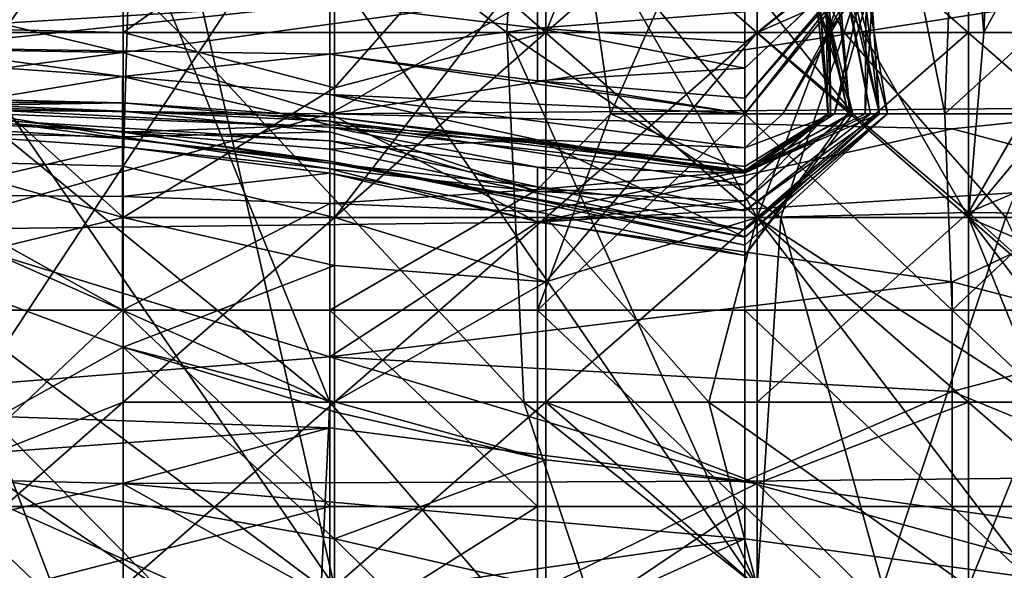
# Model space of a CAD drawing. Extents: x -161 to 11, y -10 to 160.
# Tile 443 of 499: x 0.9641 to 0.985, y 0.165 to 0.1767. Entities that reach past the tile are written whole.
import ezdxf

# ---------------------------------------------------------------- set-up
doc = ezdxf.new("R2010")
doc.units = 0
doc.header["$MEASUREMENT"] = 0
doc.layers.get('0').update_dxf_attribs({"linetype": 'CONTINUOUS'})

msp = doc.modelspace()

# ---------------------------------------------------------------- linework, layer by layer
for points in [[(0.964186, 0.184193, 0.678519), (0.974427, 0.17638, 0.682425), (0.975033, 0.188099, 0.701956)], [(0.981562, 0.17638, 0.694144), (0.975033, 0.188099, 0.701956), (0.974427, 0.17638, 0.682425)], [(0.981562, 0.17638, 0.694144), (0.984051, 0.184193, 0.709769), (0.975033, 0.188099, 0.701956)], [(0.979723, 0.180287, 0.266531), (0.975252, 0.188099, 0.266985), (0.988909, 0.17638, 0.268362)], [(0.988909, 0.17638, 0.268362), (0.975252, 0.188099, 0.266985), (0.984194, 0.184193, 0.269158)], [(0.948426, 0.17638, 0.265905), (0.957368, 0.184193, 0.265912), (0.96631, 0.160755, 0.265166)], [(0.970781, 0.164662, 0.265233), (0.957368, 0.184193, 0.265912), (0.96631, 0.184193, 0.265796)], [(0.970781, 0.164662, 0.265233), (0.96631, 0.160755, 0.265166), (0.957368, 0.184193, 0.265912)], [(0.964186, 0.184193, 0.678519), (0.959553, 0.184193, 0.670706), (0.967489, 0.17638, 0.670706)], [(0.967489, 0.17638, 0.670706), (0.959553, 0.184193, 0.670706), (0.961101, 0.17638, 0.658987)], [(0.974427, 0.17638, 0.682425), (0.964186, 0.184193, 0.678519), (0.967489, 0.17638, 0.670706)], [(0.975252, 0.180287, 0.265907), (0.979723, 0.172474, 0.265663), (0.96631, 0.184193, 0.265796)], [(0.979723, 0.172474, 0.265663), (0.979723, 0.164662, 0.265282), (0.96631, 0.184193, 0.265796)], [(0.979723, 0.164662, 0.265282), (0.970781, 0.164662, 0.265233), (0.96631, 0.184193, 0.265796)], [(0.981562, 0.17638, 0.694144), (0.986535, 0.17638, 0.701956), (0.984051, 0.184193, 0.709769)], [(0.984051, 0.184193, 0.709769), (0.994903, 0.172474, 0.709769), (0.989132, 0.184193, 0.717581)], [(0.986535, 0.17638, 0.701956), (0.994903, 0.172474, 0.709769), (0.984051, 0.184193, 0.709769)], [(0.985643, 0.180287, 0.268362), (0.988909, 0.17638, 0.268362), (0.984194, 0.184193, 0.269158)], [(0.961839, 0.180287, 0.382523), (0.961839, 0.173671, 0.373831), (0.966504, 0.180287, 0.377737)], [(0.961839, 0.173671, 0.373831), (0.96631, 0.173554, 0.369925), (0.966504, 0.180287, 0.377737)], [(0.966504, 0.180287, 0.377737), (0.96631, 0.173554, 0.369925), (0.970781, 0.180287, 0.373263)], [(0.96631, 0.173554, 0.369925), (0.970781, 0.172474, 0.365187), (0.970781, 0.180287, 0.373263)], [(0.970781, 0.175214, 0.522269), (0.975252, 0.180287, 0.518746), (0.975252, 0.17638, 0.521702)], [(0.970781, 0.175214, 0.522269), (0.970781, 0.179533, 0.518362), (0.975252, 0.180287, 0.518746)], [(0.976819, 0.180287, 0.366019), (0.970781, 0.172474, 0.365187), (0.975252, 0.17638, 0.364499)], [(0.970781, 0.180287, 0.373263), (0.970781, 0.172474, 0.365187), (0.976819, 0.180287, 0.366019)], [(0.979723, 0.180287, 0.520144), (0.975252, 0.17638, 0.521702), (0.975252, 0.180287, 0.518746)], [(0.975252, 0.17638, 0.521702), (0.979723, 0.180287, 0.520144), (0.979723, 0.17638, 0.522635)], [(0.975252, 0.17638, 0.364499), (0.979723, 0.180287, 0.362172), (0.976819, 0.180287, 0.366019)], [(0.979723, 0.180287, 0.362172), (0.975252, 0.17638, 0.364499), (0.979723, 0.17638, 0.359877)], [(0.975252, 0.180287, 0.265907), (0.979723, 0.180287, 0.266531), (0.984194, 0.172474, 0.266154)], [(0.979723, 0.172474, 0.265663), (0.975252, 0.180287, 0.265907), (0.984194, 0.172474, 0.266154)], [(0.988665, 0.180287, 0.523417), (0.979723, 0.17638, 0.522635), (0.979723, 0.180287, 0.520144)], [(0.982584, 0.180287, 0.358206), (0.979723, 0.180287, 0.362172), (0.981213, 0.17638, 0.358206)], [(0.979723, 0.17638, 0.359877), (0.981213, 0.17638, 0.358206), (0.979723, 0.180287, 0.362172)], [(0.988665, 0.180287, 0.523417), (0.984194, 0.172578, 0.526175), (0.979723, 0.17638, 0.522635)], [(0.993136, 0.168568, 0.267458), (0.979723, 0.180287, 0.266531), (0.988909, 0.17638, 0.268362)], [(0.984194, 0.172474, 0.266154), (0.979723, 0.180287, 0.266531), (0.993136, 0.168568, 0.267458)], [(0.984194, 0.180287, 0.355293), (0.982584, 0.180287, 0.358206), (0.981213, 0.17638, 0.358206)], [(0.984194, 0.180287, 0.355293), (0.981213, 0.17638, 0.358206), (0.984194, 0.17638, 0.354713)], [(0.984194, 0.180287, 0.355293), (0.984194, 0.17638, 0.354713), (0.984516, 0.17638, 0.3543)], [(0.984516, 0.17638, 0.3543), (0.984684, 0.180287, 0.3543), (0.984194, 0.180287, 0.355293)], [(0.993136, 0.17638, 0.526895), (0.984194, 0.172578, 0.526175), (0.988665, 0.180287, 0.523417)], [(0.984684, 0.180287, 0.3543), (0.984516, 0.17638, 0.3543), (0.986653, 0.180287, 0.350394)], [(0.986653, 0.180287, 0.350394), (0.984516, 0.17638, 0.3543), (0.987434, 0.17638, 0.350394)], [(0.96631, 0.179145, 0.518362), (0.961839, 0.176484, 0.522269), (0.961839, 0.179546, 0.518362)], [(0.970781, 0.179533, 0.518362), (0.96631, 0.17638, 0.521348), (0.96631, 0.179145, 0.518362)], [(0.970781, 0.179533, 0.518362), (0.970781, 0.175214, 0.522269), (0.96631, 0.17638, 0.521348)], [(0.961839, 0.176484, 0.522269), (0.96631, 0.179145, 0.518362), (0.96631, 0.17638, 0.521348)], [(0.97946, 0.174659, 0.268875), (0.97946, 0.178809, 0.270049), (0.976023, 0.178809, 0.266891)], [(0.976619, 0.174659, 0.266891), (0.97946, 0.174659, 0.268875), (0.976023, 0.178809, 0.266891)], [(0.976023, 0.178809, 0.266891), (0.978466, 0.178809, 0.263134), (0.976619, 0.174659, 0.266891)], [(0.978466, 0.178809, 0.263134), (0.981749, 0.174659, 0.259377), (0.976619, 0.174659, 0.266891)], [(0.980359, 0.178809, 0.259377), (0.981749, 0.174659, 0.259377), (0.978466, 0.178809, 0.263134)], [(0.97946, 0.174994, 0.176721), (0.97946, 0.174659, 0.178796), (0.982707, 0.178809, 0.176721)], [(0.97946, 0.174994, 0.176721), (0.982707, 0.178809, 0.176721), (0.982813, 0.178809, 0.172963)], [(0.97946, 0.174994, 0.176721), (0.982813, 0.178809, 0.172963), (0.97946, 0.175625, 0.172963)], [(0.982825, 0.178809, 0.169206), (0.97946, 0.175625, 0.172963), (0.982813, 0.178809, 0.172963)], [(0.97946, 0.175625, 0.172963), (0.982825, 0.178809, 0.169206), (0.97946, 0.176167, 0.169206)], [(0.982717, 0.178809, 0.165449), (0.97946, 0.176167, 0.169206), (0.982825, 0.178809, 0.169206)], [(0.97946, 0.176167, 0.169206), (0.982717, 0.178809, 0.165449), (0.97946, 0.17682, 0.165449)], [(0.980263, 0.174659, 0.180478), (0.982707, 0.178809, 0.176721), (0.97946, 0.174659, 0.178796)], [(0.97946, 0.174659, 0.268875), (0.98369, 0.174659, 0.270649), (0.982863, 0.178809, 0.270649)], [(0.97946, 0.178809, 0.270049), (0.97946, 0.174659, 0.268875), (0.982863, 0.178809, 0.270649)], [(0.981357, 0.174659, 0.184235), (0.982539, 0.178809, 0.180478), (0.980263, 0.174659, 0.180478)], [(0.980263, 0.174659, 0.180478), (0.982539, 0.178809, 0.180478), (0.982707, 0.178809, 0.176721)], [(0.980696, 0.178809, 0.25562), (0.981749, 0.174659, 0.259377), (0.980359, 0.178809, 0.259377)], [(0.981749, 0.174659, 0.259377), (0.980696, 0.178809, 0.25562), (0.981647, 0.174659, 0.25562)], [(0.980785, 0.178809, 0.251863), (0.981647, 0.174659, 0.25562), (0.980696, 0.178809, 0.25562)], [(0.981647, 0.174659, 0.25562), (0.980785, 0.178809, 0.251863), (0.98123, 0.174659, 0.248106)], [(0.980911, 0.178809, 0.248106), (0.98123, 0.174659, 0.248106), (0.980785, 0.178809, 0.251863)], [(0.98123, 0.174659, 0.248106), (0.980911, 0.178809, 0.248106), (0.98122, 0.174659, 0.244349)], [(0.981151, 0.178809, 0.240592), (0.98122, 0.174659, 0.244349), (0.980911, 0.178809, 0.248106)], [(0.98122, 0.174659, 0.244349), (0.981151, 0.178809, 0.240592), (0.981271, 0.174659, 0.233077)], [(0.981251, 0.178809, 0.225563), (0.981271, 0.174659, 0.233077), (0.981151, 0.178809, 0.240592)], [(0.981334, 0.178809, 0.214292), (0.981681, 0.174659, 0.221806), (0.981251, 0.178809, 0.225563)], [(0.981251, 0.178809, 0.225563), (0.981681, 0.174659, 0.221806), (0.981271, 0.174659, 0.233077)], [(0.981291, 0.178809, 0.210535), (0.982118, 0.174659, 0.214292), (0.981334, 0.178809, 0.214292)], [(0.982118, 0.174659, 0.214292), (0.981291, 0.178809, 0.210535), (0.98231, 0.174659, 0.210535)], [(0.981423, 0.178809, 0.199263), (0.98231, 0.174659, 0.210535), (0.981291, 0.178809, 0.210535)], [(0.981681, 0.174659, 0.221806), (0.981334, 0.178809, 0.214292), (0.982118, 0.174659, 0.214292)], [(0.982004, 0.174659, 0.187992), (0.982261, 0.178809, 0.184235), (0.981357, 0.174659, 0.184235)], [(0.982539, 0.178809, 0.180478), (0.981357, 0.174659, 0.184235), (0.982261, 0.178809, 0.184235)], [(0.98231, 0.174659, 0.210535), (0.981423, 0.178809, 0.199263), (0.982477, 0.174659, 0.199263)], [(0.981797, 0.178809, 0.191749), (0.982477, 0.174659, 0.199263), (0.981423, 0.178809, 0.199263)], [(0.982477, 0.174659, 0.199263), (0.981797, 0.178809, 0.191749), (0.982306, 0.174659, 0.191749)], [(0.98204, 0.178809, 0.187992), (0.982306, 0.174659, 0.191749), (0.981797, 0.178809, 0.191749)], [(0.982004, 0.174659, 0.187992), (0.982306, 0.174659, 0.191749), (0.98204, 0.178809, 0.187992)], [(0.98204, 0.178809, 0.187992), (0.982261, 0.178809, 0.184235), (0.982004, 0.174659, 0.187992)], [(0.98385, 0.178809, 0.270764), (0.982863, 0.178809, 0.270649), (0.98369, 0.174659, 0.270649)], [(0.98369, 0.174659, 0.270649), (0.98824, 0.178809, 0.268927), (0.98385, 0.178809, 0.270764)], [(0.98824, 0.178809, 0.268927), (0.98369, 0.174659, 0.270649), (0.98824, 0.174659, 0.269636)], [(0.970681, 0.176992, 0.169206), (0.975071, 0.176472, 0.169206), (0.975071, 0.177787, 0.161692)], [(0.97946, 0.17682, 0.165449), (0.975071, 0.177787, 0.161692), (0.975071, 0.176472, 0.169206)], [(0.970681, 0.174659, 0.121665), (0.98824, 0.177376, 0.105335), (0.98824, 0.174793, 0.116607)], [(0.970681, 0.174659, 0.121665), (0.975071, 0.177167, 0.109092), (0.98824, 0.177376, 0.105335)], [(0.975071, 0.177167, 0.109092), (0.966291, 0.175962, 0.116607), (0.961902, 0.177002, 0.112849)], [(0.966291, 0.175962, 0.116607), (0.975071, 0.177167, 0.109092), (0.970681, 0.174659, 0.121665)], [(0.944343, 0.176317, 0.120364), (0.961902, 0.177002, 0.112849), (0.966291, 0.175962, 0.116607)], [(0.961902, 0.176463, 0.176721), (0.961902, 0.17606, 0.180478), (0.970681, 0.176992, 0.169206)], [(0.961902, 0.176947, 0.172963), (0.961902, 0.176463, 0.176721), (0.970681, 0.176992, 0.169206)], [(0.961902, 0.17606, 0.180478), (0.970681, 0.175922, 0.176721), (0.970681, 0.176992, 0.169206)], [(0.970681, 0.175922, 0.176721), (0.975071, 0.176472, 0.169206), (0.970681, 0.176992, 0.169206)], [(0.97946, 0.176167, 0.169206), (0.97946, 0.17682, 0.165449), (0.975071, 0.176472, 0.169206)], [(0.961839, 0.173735, 0.526175), (0.961839, 0.176484, 0.522269), (0.96631, 0.172474, 0.526078)], [(0.96631, 0.17638, 0.521348), (0.96631, 0.172474, 0.526078), (0.961839, 0.176484, 0.522269)], [(0.975071, 0.175361, 0.176721), (0.975071, 0.176472, 0.169206), (0.970681, 0.175922, 0.176721)], [(0.975071, 0.176472, 0.169206), (0.975071, 0.175361, 0.176721), (0.97946, 0.175625, 0.172963)], [(0.975071, 0.176472, 0.169206), (0.97946, 0.175625, 0.172963), (0.97946, 0.176167, 0.169206)], [(0.957512, 0.1748, 0.124121), (0.944343, 0.176317, 0.120364), (0.966291, 0.175962, 0.116607)], [(0.96631, 0.160755, 0.265166), (0.948426, 0.164662, 0.265512), (0.948426, 0.17638, 0.265905)], [(0.957368, 0.174466, 0.647269), (0.970681, 0.168568, 0.662894), (0.961101, 0.17638, 0.658987)], [(0.961101, 0.17638, 0.658987), (0.970681, 0.168568, 0.662894), (0.967489, 0.17638, 0.670706)], [(0.96631, 0.17638, 0.521348), (0.970781, 0.175214, 0.522269), (0.96631, 0.172474, 0.526078)], [(0.967489, 0.17638, 0.670706), (0.974785, 0.168568, 0.670706), (0.974427, 0.17638, 0.682425)], [(0.974785, 0.168568, 0.670706), (0.967489, 0.17638, 0.670706), (0.970681, 0.168568, 0.662894)], [(0.970781, 0.175214, 0.522269), (0.975252, 0.17638, 0.521702), (0.970781, 0.172474, 0.525059)], [(0.975252, 0.171109, 0.526175), (0.970781, 0.172474, 0.525059), (0.975252, 0.17638, 0.521702)], [(0.970781, 0.172474, 0.365187), (0.975252, 0.172474, 0.361484), (0.975252, 0.17638, 0.364499)], [(0.981562, 0.17638, 0.694144), (0.974427, 0.17638, 0.682425), (0.980222, 0.172474, 0.686331)], [(0.980222, 0.172474, 0.686331), (0.974427, 0.17638, 0.682425), (0.979723, 0.164662, 0.673567)], [(0.974785, 0.168568, 0.670706), (0.979723, 0.164662, 0.673567), (0.974427, 0.17638, 0.682425)], [(0.975252, 0.171109, 0.526175), (0.979723, 0.17638, 0.522635), (0.979723, 0.172474, 0.525394)], [(0.979723, 0.17638, 0.522635), (0.975252, 0.171109, 0.526175), (0.975252, 0.17638, 0.521702)], [(0.979723, 0.172474, 0.357912), (0.979723, 0.17638, 0.359877), (0.975252, 0.172474, 0.361484)], [(0.975252, 0.172474, 0.361484), (0.979723, 0.17638, 0.359877), (0.975252, 0.17638, 0.364499)], [(0.979723, 0.172474, 0.525394), (0.979723, 0.17638, 0.522635), (0.984194, 0.172578, 0.526175)], [(0.979723, 0.172474, 0.357912), (0.981213, 0.17638, 0.358206), (0.979723, 0.17638, 0.359877)], [(0.984194, 0.172474, 0.354413), (0.984194, 0.17638, 0.354713), (0.979723, 0.172474, 0.357912)], [(0.981213, 0.17638, 0.358206), (0.979723, 0.172474, 0.357912), (0.984194, 0.17638, 0.354713)], [(0.980222, 0.172474, 0.686331), (0.984985, 0.172474, 0.694144), (0.981562, 0.17638, 0.694144)], [(0.981562, 0.17638, 0.694144), (0.984985, 0.172474, 0.694144), (0.986535, 0.17638, 0.701956)], [(0.984194, 0.172474, 0.354413), (0.984516, 0.17638, 0.3543), (0.984194, 0.17638, 0.354713)], [(0.984516, 0.17638, 0.3543), (0.984194, 0.172474, 0.354413), (0.987434, 0.17638, 0.350394)], [(0.98852, 0.172474, 0.350394), (0.987434, 0.17638, 0.350394), (0.984194, 0.172474, 0.354413)], [(0.993136, 0.17638, 0.526895), (0.993136, 0.172474, 0.528747), (0.984194, 0.172578, 0.526175)], [(0.961902, 0.17606, 0.180478), (0.961902, 0.175763, 0.184235), (0.966291, 0.17545, 0.184235)], [(0.966291, 0.17545, 0.184235), (0.970681, 0.175922, 0.176721), (0.961902, 0.17606, 0.180478)], [(0.957512, 0.1748, 0.124121), (0.966291, 0.175962, 0.116607), (0.970681, 0.174659, 0.121665)], [(0.970681, 0.175068, 0.184235), (0.970681, 0.175922, 0.176721), (0.966291, 0.17545, 0.184235)], [(0.970681, 0.175068, 0.184235), (0.97946, 0.174659, 0.178796), (0.970681, 0.175922, 0.176721)], [(0.97946, 0.174659, 0.178796), (0.975071, 0.175361, 0.176721), (0.970681, 0.175922, 0.176721)], [(0.961902, 0.174726, 0.199263), (0.966291, 0.17545, 0.184235), (0.961902, 0.175763, 0.184235)], [(0.966291, 0.17545, 0.184235), (0.961902, 0.174726, 0.199263), (0.966291, 0.174274, 0.199263)], [(0.966291, 0.174274, 0.199263), (0.970681, 0.174432, 0.191749), (0.966291, 0.17545, 0.184235)], [(0.970681, 0.175068, 0.184235), (0.966291, 0.17545, 0.184235), (0.970681, 0.174432, 0.191749)], [(0.975071, 0.175361, 0.176721), (0.97946, 0.174994, 0.176721), (0.97946, 0.175625, 0.172963)], [(0.96631, 0.172474, 0.526078), (0.970781, 0.175214, 0.522269), (0.970781, 0.172474, 0.525059)], [(0.97946, 0.174659, 0.178796), (0.97946, 0.174994, 0.176721), (0.975071, 0.175361, 0.176721)], [(0.961902, 0.1749, 0.251863), (0.966291, 0.174894, 0.244349), (0.953122, 0.175143, 0.248106)], [(0.953122, 0.175143, 0.248106), (0.966291, 0.174894, 0.244349), (0.957512, 0.175101, 0.233077)], [(0.957512, 0.175101, 0.233077), (0.966291, 0.174894, 0.244349), (0.961902, 0.174827, 0.225563)], [(0.970681, 0.174432, 0.191749), (0.975071, 0.174114, 0.187992), (0.970681, 0.175068, 0.184235)], [(0.970681, 0.175068, 0.184235), (0.97946, 0.173945, 0.184235), (0.97946, 0.174659, 0.178796)], [(0.975071, 0.174114, 0.187992), (0.97946, 0.173945, 0.184235), (0.970681, 0.175068, 0.184235)], [(0.966291, 0.174286, 0.214292), (0.953122, 0.17497, 0.210535), (0.957512, 0.174905, 0.218049)], [(0.966291, 0.174286, 0.214292), (0.966291, 0.174144, 0.206778), (0.953122, 0.17497, 0.210535)], [(0.953122, 0.17497, 0.210535), (0.966291, 0.174144, 0.206778), (0.961902, 0.174726, 0.199263)], [(0.970681, 0.174382, 0.225563), (0.970681, 0.174093, 0.218049), (0.957512, 0.174905, 0.218049)], [(0.961902, 0.174827, 0.225563), (0.970681, 0.174382, 0.225563), (0.957512, 0.174905, 0.218049)], [(0.970681, 0.174093, 0.218049), (0.966291, 0.174286, 0.214292), (0.957512, 0.174905, 0.218049)], [(0.970681, 0.174659, 0.121665), (0.961902, 0.172219, 0.135392), (0.957512, 0.1748, 0.124121)], [(0.961902, 0.1749, 0.251863), (0.961902, 0.174269, 0.263134), (0.966291, 0.174178, 0.259377)], [(0.966291, 0.174178, 0.259377), (0.966291, 0.174717, 0.251863), (0.961902, 0.1749, 0.251863)], [(0.961902, 0.1749, 0.251863), (0.966291, 0.174717, 0.251863), (0.966291, 0.174894, 0.244349)], [(0.961902, 0.174827, 0.225563), (0.966291, 0.174894, 0.244349), (0.970681, 0.174596, 0.236834)], [(0.970681, 0.174596, 0.236834), (0.970681, 0.174382, 0.225563), (0.961902, 0.174827, 0.225563)], [(0.966291, 0.174717, 0.251863), (0.970681, 0.17451, 0.248106), (0.966291, 0.174894, 0.244349)], [(0.966291, 0.174894, 0.244349), (0.970681, 0.17451, 0.248106), (0.970681, 0.174596, 0.236834)], [(0.98824, 0.174793, 0.116607), (0.98385, 0.174342, 0.120364), (0.970681, 0.174659, 0.121665)], [(0.98385, 0.174342, 0.120364), (0.98824, 0.174793, 0.116607), (0.98824, 0.17318, 0.124121)], [(0.966291, 0.174144, 0.206778), (0.966291, 0.174274, 0.199263), (0.961902, 0.174726, 0.199263)], [(0.961902, 0.172219, 0.135392), (0.970681, 0.174659, 0.121665), (0.975071, 0.172375, 0.131635)], [(0.970681, 0.174285, 0.251863), (0.966291, 0.174717, 0.251863), (0.966291, 0.174178, 0.259377)], [(0.970681, 0.174285, 0.251863), (0.970681, 0.17451, 0.248106), (0.966291, 0.174717, 0.251863)], [(0.98385, 0.174342, 0.120364), (0.975071, 0.172375, 0.131635), (0.970681, 0.174659, 0.121665)], [(0.970681, 0.17451, 0.248106), (0.97946, 0.173467, 0.240592), (0.970681, 0.174596, 0.236834)], [(0.97946, 0.173551, 0.233077), (0.970681, 0.174596, 0.236834), (0.97946, 0.173467, 0.240592)], [(0.97946, 0.173551, 0.233077), (0.975071, 0.174042, 0.22932), (0.970681, 0.174596, 0.236834)], [(0.975071, 0.174042, 0.22932), (0.970681, 0.174382, 0.225563), (0.970681, 0.174596, 0.236834)], [(0.97946, 0.174659, 0.268875), (0.975071, 0.170509, 0.268636), (0.97946, 0.170509, 0.269277)], [(0.975071, 0.170509, 0.268636), (0.97946, 0.174659, 0.268875), (0.976619, 0.174659, 0.266891)], [(0.976619, 0.174659, 0.266891), (0.975071, 0.173061, 0.266891), (0.975071, 0.170509, 0.268636)], [(0.975071, 0.173061, 0.266891), (0.976619, 0.174659, 0.266891), (0.97946, 0.173454, 0.263134)], [(0.981749, 0.174659, 0.259377), (0.97946, 0.173454, 0.263134), (0.976619, 0.174659, 0.266891)], [(0.982004, 0.174659, 0.187992), (0.97946, 0.173425, 0.187992), (0.982306, 0.174659, 0.191749)], [(0.981357, 0.174659, 0.184235), (0.97946, 0.173425, 0.187992), (0.982004, 0.174659, 0.187992)], [(0.981357, 0.174659, 0.184235), (0.97946, 0.173945, 0.184235), (0.97946, 0.173425, 0.187992)], [(0.97946, 0.173945, 0.184235), (0.981357, 0.174659, 0.184235), (0.980263, 0.174659, 0.180478)], [(0.97946, 0.173945, 0.184235), (0.980263, 0.174659, 0.180478), (0.97946, 0.174659, 0.178796)], [(0.97946, 0.172823, 0.251863), (0.98123, 0.174659, 0.248106), (0.97946, 0.173165, 0.248106)], [(0.98122, 0.174659, 0.244349), (0.97946, 0.173165, 0.248106), (0.98123, 0.174659, 0.248106)], [(0.97946, 0.173165, 0.248106), (0.98122, 0.174659, 0.244349), (0.97946, 0.173467, 0.240592)], [(0.981271, 0.174659, 0.233077), (0.97946, 0.173467, 0.240592), (0.98122, 0.174659, 0.244349)], [(0.97946, 0.173467, 0.240592), (0.981271, 0.174659, 0.233077), (0.97946, 0.173551, 0.233077)], [(0.97946, 0.173551, 0.233077), (0.981271, 0.174659, 0.233077), (0.97946, 0.17341, 0.225563)], [(0.97946, 0.17341, 0.225563), (0.981271, 0.174659, 0.233077), (0.981681, 0.174659, 0.221806)], [(0.982118, 0.174659, 0.214292), (0.97946, 0.17341, 0.225563), (0.981681, 0.174659, 0.221806)], [(0.97946, 0.17341, 0.225563), (0.982118, 0.174659, 0.214292), (0.97946, 0.172609, 0.210535)], [(0.98231, 0.174659, 0.210535), (0.97946, 0.172609, 0.210535), (0.982118, 0.174659, 0.214292)], [(0.97946, 0.172609, 0.210535), (0.98231, 0.174659, 0.210535), (0.97946, 0.172212, 0.20302)], [(0.982477, 0.174659, 0.199263), (0.97946, 0.172212, 0.20302), (0.98231, 0.174659, 0.210535)], [(0.97946, 0.172212, 0.20302), (0.982477, 0.174659, 0.199263), (0.97946, 0.171887, 0.199263)], [(0.97946, 0.171887, 0.199263), (0.982477, 0.174659, 0.199263), (0.97946, 0.172057, 0.195506)], [(0.982306, 0.174659, 0.191749), (0.97946, 0.172057, 0.195506), (0.982477, 0.174659, 0.199263)], [(0.97946, 0.172057, 0.195506), (0.982306, 0.174659, 0.191749), (0.97946, 0.173425, 0.187992)], [(0.98385, 0.170509, 0.270577), (0.97946, 0.174659, 0.268875), (0.97946, 0.170509, 0.269277)], [(0.98385, 0.170509, 0.270577), (0.98369, 0.174659, 0.270649), (0.97946, 0.174659, 0.268875)], [(0.981749, 0.174659, 0.259377), (0.97946, 0.17167, 0.259377), (0.97946, 0.173454, 0.263134)], [(0.97946, 0.17167, 0.259377), (0.981749, 0.174659, 0.259377), (0.981647, 0.174659, 0.25562)], [(0.981647, 0.174659, 0.25562), (0.97946, 0.172823, 0.251863), (0.97946, 0.17167, 0.259377)], [(0.98123, 0.174659, 0.248106), (0.97946, 0.172823, 0.251863), (0.981647, 0.174659, 0.25562)], [(0.98824, 0.174659, 0.269636), (0.98369, 0.174659, 0.270649), (0.98385, 0.170509, 0.270577)], [(0.98824, 0.170509, 0.270009), (0.98824, 0.174659, 0.269636), (0.98385, 0.170509, 0.270577)], [(0.96703, 0.164662, 0.647269), (0.957368, 0.174466, 0.647269), (0.952897, 0.174156, 0.63555)], [(0.957368, 0.174466, 0.647269), (0.970494, 0.164662, 0.655081), (0.970681, 0.168568, 0.662894)], [(0.970494, 0.164662, 0.655081), (0.957368, 0.174466, 0.647269), (0.96703, 0.164662, 0.647269)], [(0.966291, 0.174274, 0.199263), (0.970681, 0.173916, 0.195506), (0.970681, 0.174432, 0.191749)], [(0.970681, 0.174285, 0.251863), (0.975071, 0.173021, 0.25562), (0.970681, 0.17451, 0.248106)], [(0.97946, 0.173165, 0.248106), (0.970681, 0.17451, 0.248106), (0.975071, 0.173021, 0.25562)], [(0.97946, 0.173165, 0.248106), (0.97946, 0.173467, 0.240592), (0.970681, 0.17451, 0.248106)], [(0.970681, 0.173916, 0.195506), (0.975071, 0.174114, 0.187992), (0.970681, 0.174432, 0.191749)], [(0.975071, 0.173537, 0.218049), (0.970681, 0.174093, 0.218049), (0.970681, 0.174382, 0.225563)], [(0.97946, 0.17341, 0.225563), (0.970681, 0.174382, 0.225563), (0.975071, 0.174042, 0.22932)], [(0.970681, 0.174382, 0.225563), (0.97946, 0.17341, 0.225563), (0.975071, 0.173537, 0.218049)], [(0.966291, 0.173965, 0.263134), (0.961902, 0.174269, 0.263134), (0.961902, 0.172949, 0.266891)], [(0.966291, 0.173965, 0.263134), (0.966291, 0.174178, 0.259377), (0.961902, 0.174269, 0.263134)], [(0.966291, 0.174286, 0.214292), (0.970681, 0.173617, 0.206778), (0.966291, 0.174144, 0.206778)], [(0.966291, 0.174286, 0.214292), (0.970681, 0.174093, 0.218049), (0.970681, 0.173617, 0.206778)], [(0.970681, 0.174285, 0.251863), (0.966291, 0.174178, 0.259377), (0.970681, 0.173497, 0.259377)], [(0.970681, 0.173662, 0.199263), (0.966291, 0.174274, 0.199263), (0.966291, 0.174144, 0.206778)], [(0.970681, 0.173916, 0.195506), (0.966291, 0.174274, 0.199263), (0.970681, 0.173662, 0.199263)], [(0.970681, 0.173497, 0.259377), (0.966291, 0.174178, 0.259377), (0.966291, 0.173965, 0.263134)], [(0.970681, 0.173497, 0.259377), (0.975071, 0.173021, 0.25562), (0.970681, 0.174285, 0.251863)], [(0.975071, 0.172375, 0.131635), (0.98385, 0.174342, 0.120364), (0.98824, 0.17318, 0.124121)], [(0.96703, 0.164662, 0.647269), (0.952897, 0.174156, 0.63555), (0.96631, 0.160765, 0.63555)], [(0.952897, 0.174156, 0.63555), (0.957279, 0.168568, 0.631644), (0.96631, 0.160765, 0.63555)], [(0.966291, 0.172918, 0.266891), (0.966291, 0.173965, 0.263134), (0.961902, 0.172949, 0.266891)], [(0.970681, 0.173662, 0.199263), (0.966291, 0.174144, 0.206778), (0.970681, 0.173617, 0.206778)], [(0.966291, 0.173965, 0.263134), (0.966291, 0.172918, 0.266891), (0.970681, 0.173405, 0.263134)], [(0.970681, 0.173497, 0.259377), (0.966291, 0.173965, 0.263134), (0.970681, 0.173405, 0.263134)], [(0.970681, 0.173916, 0.195506), (0.97946, 0.172057, 0.195506), (0.975071, 0.174114, 0.187992)], [(0.975071, 0.173118, 0.210535), (0.970681, 0.174093, 0.218049), (0.975071, 0.173537, 0.218049)], [(0.970681, 0.174093, 0.218049), (0.975071, 0.173118, 0.210535), (0.970681, 0.173617, 0.206778)], [(0.97946, 0.172057, 0.195506), (0.97946, 0.173425, 0.187992), (0.975071, 0.174114, 0.187992)], [(0.97946, 0.173425, 0.187992), (0.97946, 0.173945, 0.184235), (0.975071, 0.174114, 0.187992)], [(0.97946, 0.173551, 0.233077), (0.97946, 0.17341, 0.225563), (0.975071, 0.174042, 0.22932)], [(0.970681, 0.173662, 0.199263), (0.97946, 0.172057, 0.195506), (0.970681, 0.173916, 0.195506)], [(0.96631, 0.172474, 0.526078), (0.961839, 0.171392, 0.530081), (0.961839, 0.173735, 0.526175)], [(0.961839, 0.166806, 0.366019), (0.96631, 0.173554, 0.369925), (0.961839, 0.173671, 0.373831)], [(0.96631, 0.168568, 0.36485), (0.96631, 0.173554, 0.369925), (0.961839, 0.166806, 0.366019)], [(0.96631, 0.173554, 0.369925), (0.96631, 0.168568, 0.36485), (0.970781, 0.172474, 0.365187)], [(0.97946, 0.171887, 0.199263), (0.970681, 0.173662, 0.199263), (0.975071, 0.172837, 0.20302)], [(0.97946, 0.172057, 0.195506), (0.970681, 0.173662, 0.199263), (0.97946, 0.171887, 0.199263)], [(0.970681, 0.173617, 0.206778), (0.975071, 0.172837, 0.20302), (0.970681, 0.173662, 0.199263)], [(0.975071, 0.173118, 0.210535), (0.975071, 0.172837, 0.20302), (0.970681, 0.173617, 0.206778)], [(0.970681, 0.172766, 0.266891), (0.970681, 0.173405, 0.263134), (0.966291, 0.172918, 0.266891)], [(0.970681, 0.173405, 0.263134), (0.975071, 0.172385, 0.259377), (0.970681, 0.173497, 0.259377)], [(0.975071, 0.173021, 0.25562), (0.970681, 0.173497, 0.259377), (0.975071, 0.172385, 0.259377)], [(0.970681, 0.172766, 0.266891), (0.975071, 0.172592, 0.263134), (0.970681, 0.173405, 0.263134)], [(0.975071, 0.172385, 0.259377), (0.970681, 0.173405, 0.263134), (0.975071, 0.172592, 0.263134)], [(0.97946, 0.172609, 0.210535), (0.975071, 0.173537, 0.218049), (0.97946, 0.17341, 0.225563)], [(0.975071, 0.173537, 0.218049), (0.97946, 0.172609, 0.210535), (0.975071, 0.173118, 0.210535)], [(0.97946, 0.173454, 0.263134), (0.975071, 0.172592, 0.263134), (0.975071, 0.173061, 0.266891)], [(0.97946, 0.173454, 0.263134), (0.97946, 0.17167, 0.259377), (0.975071, 0.172592, 0.263134)], [(0.98824, 0.17318, 0.124121), (0.98385, 0.171114, 0.135392), (0.975071, 0.172375, 0.131635)], [(0.97946, 0.173165, 0.248106), (0.975071, 0.173021, 0.25562), (0.97946, 0.172823, 0.251863)], [(0.98385, 0.171114, 0.135392), (0.98824, 0.17318, 0.124121), (0.98824, 0.169965, 0.139149)], [(0.966291, 0.170509, 0.268813), (0.961902, 0.172949, 0.266891), (0.957512, 0.170509, 0.268708)], [(0.961902, 0.172949, 0.266891), (0.966291, 0.170509, 0.268813), (0.966291, 0.172918, 0.266891)], [(0.970681, 0.172766, 0.266891), (0.966291, 0.172918, 0.266891), (0.966291, 0.170509, 0.268813)], [(0.975071, 0.173061, 0.266891), (0.975071, 0.172592, 0.263134), (0.970681, 0.172766, 0.266891)], [(0.970681, 0.172766, 0.266891), (0.970681, 0.170509, 0.268735), (0.975071, 0.173061, 0.266891)], [(0.975071, 0.170509, 0.268636), (0.975071, 0.173061, 0.266891), (0.970681, 0.170509, 0.268735)], [(0.97946, 0.172212, 0.20302), (0.975071, 0.173118, 0.210535), (0.97946, 0.172609, 0.210535)], [(0.97946, 0.172212, 0.20302), (0.975071, 0.172837, 0.20302), (0.975071, 0.173118, 0.210535)], [(0.975071, 0.172385, 0.259377), (0.97946, 0.172823, 0.251863), (0.975071, 0.173021, 0.25562)], [(0.970681, 0.170509, 0.268735), (0.970681, 0.172766, 0.266891), (0.966291, 0.170509, 0.268813)], [(0.97946, 0.172212, 0.20302), (0.97946, 0.171887, 0.199263), (0.975071, 0.172837, 0.20302)], [(0.975071, 0.172385, 0.259377), (0.97946, 0.17167, 0.259377), (0.97946, 0.172823, 0.251863)], [(0.975071, 0.172592, 0.263134), (0.97946, 0.17167, 0.259377), (0.975071, 0.172385, 0.259377)], [(0.979723, 0.168568, 0.528524), (0.984194, 0.172578, 0.526175), (0.984194, 0.168568, 0.528858)], [(0.984194, 0.172578, 0.526175), (0.979723, 0.168568, 0.528524), (0.979723, 0.172474, 0.525394)], [(0.988665, 0.168568, 0.529613), (0.984194, 0.168568, 0.528858), (0.984194, 0.172578, 0.526175)], [(0.993136, 0.172474, 0.528747), (0.988665, 0.168568, 0.529613), (0.984194, 0.172578, 0.526175)], [(0.961839, 0.171392, 0.530081), (0.96631, 0.172474, 0.526078), (0.96631, 0.169733, 0.530081)], [(0.961902, 0.172219, 0.135392), (0.975071, 0.172375, 0.131635), (0.970681, 0.169526, 0.146664)], [(0.96631, 0.169733, 0.530081), (0.96631, 0.172474, 0.526078), (0.970781, 0.171458, 0.526175)], [(0.96631, 0.172474, 0.526078), (0.970781, 0.172474, 0.525059), (0.970781, 0.171458, 0.526175)], [(0.970781, 0.168568, 0.362156), (0.970781, 0.172474, 0.365187), (0.96631, 0.168568, 0.36485)], [(0.970681, 0.169526, 0.146664), (0.975071, 0.172375, 0.131635), (0.98385, 0.171114, 0.135392)], [(0.975252, 0.172474, 0.361484), (0.970781, 0.172474, 0.365187), (0.970781, 0.168568, 0.362156)], [(0.975252, 0.172474, 0.361484), (0.970781, 0.168568, 0.362156), (0.975252, 0.168568, 0.359928)], [(0.970781, 0.171458, 0.526175), (0.970781, 0.172474, 0.525059), (0.975252, 0.171109, 0.526175)], [(0.975252, 0.171109, 0.526175), (0.979723, 0.172474, 0.525394), (0.975252, 0.168568, 0.528716)], [(0.979723, 0.168568, 0.528524), (0.975252, 0.168568, 0.528716), (0.979723, 0.172474, 0.525394)], [(0.975252, 0.168568, 0.359928), (0.978697, 0.168568, 0.358206), (0.975252, 0.172474, 0.361484)], [(0.978697, 0.168568, 0.358206), (0.979723, 0.172474, 0.357912), (0.975252, 0.172474, 0.361484)], [(0.985774, 0.168568, 0.3543), (0.979723, 0.172474, 0.357912), (0.978697, 0.168568, 0.358206)], [(0.984194, 0.172474, 0.354413), (0.979723, 0.172474, 0.357912), (0.985774, 0.168568, 0.3543)], [(0.979723, 0.164662, 0.265282), (0.979723, 0.172474, 0.265663), (0.988665, 0.160755, 0.265406)], [(0.984194, 0.172474, 0.266154), (0.993136, 0.160755, 0.265797), (0.979723, 0.172474, 0.265663)], [(0.993136, 0.160755, 0.265797), (0.988665, 0.160755, 0.265406), (0.979723, 0.172474, 0.265663)], [(0.979723, 0.164662, 0.673567), (0.982379, 0.164662, 0.678519), (0.980222, 0.172474, 0.686331)], [(0.980222, 0.172474, 0.686331), (0.982379, 0.164662, 0.678519), (0.984985, 0.172474, 0.694144)], [(0.988665, 0.164662, 0.689573), (0.984985, 0.172474, 0.694144), (0.982379, 0.164662, 0.678519)], [(0.985774, 0.168568, 0.3543), (0.98852, 0.172474, 0.350394), (0.984194, 0.172474, 0.354413)], [(0.984194, 0.172474, 0.266154), (0.993136, 0.168568, 0.267458), (0.997607, 0.160755, 0.266701)], [(0.993136, 0.160755, 0.265797), (0.984194, 0.172474, 0.266154), (0.997607, 0.160755, 0.266701)], [(0.961902, 0.172219, 0.135392), (0.970681, 0.169526, 0.146664), (0.957512, 0.168476, 0.154178)], [(0.961839, 0.171392, 0.530081), (0.96631, 0.169733, 0.530081), (0.961839, 0.167245, 0.537894)], [(0.970781, 0.171458, 0.526175), (0.970781, 0.168571, 0.529811), (0.96631, 0.169733, 0.530081)], [(0.970781, 0.168571, 0.529811), (0.970781, 0.171458, 0.526175), (0.975252, 0.171109, 0.526175)], [(0.98385, 0.171114, 0.135392), (0.98385, 0.168789, 0.146664), (0.970681, 0.169526, 0.146664)], [(0.970781, 0.168571, 0.529811), (0.975252, 0.171109, 0.526175), (0.975252, 0.168568, 0.528716)], [(0.98824, 0.169965, 0.139149), (0.98385, 0.168789, 0.146664), (0.98385, 0.171114, 0.135392)], [(0.957512, 0.170509, 0.268708), (0.961902, 0.166359, 0.268915), (0.966291, 0.170509, 0.268813)], [(0.970681, 0.166359, 0.269404), (0.966291, 0.170509, 0.268813), (0.961902, 0.166359, 0.268915)], [(0.966291, 0.170509, 0.268813), (0.970681, 0.166359, 0.269404), (0.970681, 0.170509, 0.268735)], [(0.970681, 0.170509, 0.268735), (0.975071, 0.166359, 0.269595), (0.975071, 0.170509, 0.268636)], [(0.970681, 0.170509, 0.268735), (0.970681, 0.166359, 0.269404), (0.975071, 0.166359, 0.269595)], [(0.97946, 0.170509, 0.269277), (0.975071, 0.170509, 0.268636), (0.97946, 0.166359, 0.269838)], [(0.975071, 0.170509, 0.268636), (0.975071, 0.166359, 0.269595), (0.97946, 0.166359, 0.269838)], [(0.98385, 0.170509, 0.270577), (0.97946, 0.170509, 0.269277), (0.98385, 0.166359, 0.270499)], [(0.97946, 0.166359, 0.269838), (0.98385, 0.166359, 0.270499), (0.97946, 0.170509, 0.269277)], [(0.98824, 0.170509, 0.270009), (0.98385, 0.170509, 0.270577), (0.98824, 0.166359, 0.270243)], [(0.98824, 0.166359, 0.270243), (0.98385, 0.170509, 0.270577), (0.98385, 0.166359, 0.270499)], [(0.98385, 0.168789, 0.146664), (0.98824, 0.169965, 0.139149), (0.98824, 0.166989, 0.154178)], [(0.96631, 0.169733, 0.530081), (0.970781, 0.16568, 0.533987), (0.961839, 0.167245, 0.537894)], [(0.970781, 0.168571, 0.529811), (0.970781, 0.168361, 0.530081), (0.96631, 0.169733, 0.530081)], [(0.970781, 0.168361, 0.530081), (0.970781, 0.16568, 0.533987), (0.96631, 0.169733, 0.530081)], [(0.970681, 0.169526, 0.146664), (0.970681, 0.168021, 0.154178), (0.957512, 0.168476, 0.154178)], [(0.98385, 0.168789, 0.146664), (0.97946, 0.166896, 0.157935), (0.970681, 0.169526, 0.146664)], [(0.970681, 0.168021, 0.154178), (0.970681, 0.169526, 0.146664), (0.97946, 0.166896, 0.157935)], [(0.98385, 0.168789, 0.146664), (0.98824, 0.166989, 0.154178), (0.97946, 0.166896, 0.157935)], [(0.957279, 0.168568, 0.631644), (0.960113, 0.164662, 0.627737), (0.96631, 0.160765, 0.63555)], [(0.96631, 0.164662, 0.362833), (0.96631, 0.168568, 0.36485), (0.961839, 0.164662, 0.364232)], [(0.96631, 0.168568, 0.36485), (0.961839, 0.166806, 0.366019), (0.961839, 0.164662, 0.364232)], [(0.970781, 0.168568, 0.362156), (0.96631, 0.168568, 0.36485), (0.96631, 0.164662, 0.362833)], [(0.970781, 0.164662, 0.361769), (0.970781, 0.168568, 0.362156), (0.96631, 0.164662, 0.362833)], [(0.970494, 0.164662, 0.655081), (0.977403, 0.160755, 0.662894), (0.970681, 0.168568, 0.662894)], [(0.970681, 0.168568, 0.662894), (0.977403, 0.160755, 0.662894), (0.974785, 0.168568, 0.670706)], [(0.970781, 0.168361, 0.530081), (0.970781, 0.168571, 0.529811), (0.975252, 0.167347, 0.530081)], [(0.970781, 0.168571, 0.529811), (0.975252, 0.168568, 0.528716), (0.975252, 0.167347, 0.530081)], [(0.975252, 0.168568, 0.359928), (0.970781, 0.168568, 0.362156), (0.970781, 0.164662, 0.361769)], [(0.979723, 0.164662, 0.35912), (0.975252, 0.168568, 0.359928), (0.970781, 0.164662, 0.361769)], [(0.979723, 0.164662, 0.673567), (0.974785, 0.168568, 0.670706), (0.977403, 0.160755, 0.662894)], [(0.979723, 0.168568, 0.528524), (0.979723, 0.166851, 0.530081), (0.975252, 0.168568, 0.528716)], [(0.979723, 0.166851, 0.530081), (0.975252, 0.167347, 0.530081), (0.975252, 0.168568, 0.528716)], [(0.978697, 0.168568, 0.358206), (0.975252, 0.168568, 0.359928), (0.979723, 0.164662, 0.35912)], [(0.984194, 0.164662, 0.357617), (0.985774, 0.168568, 0.3543), (0.978697, 0.168568, 0.358206)], [(0.979723, 0.164662, 0.35912), (0.984194, 0.164662, 0.357617), (0.978697, 0.168568, 0.358206)], [(0.984194, 0.168568, 0.528858), (0.984194, 0.162431, 0.533987), (0.979723, 0.166851, 0.530081)], [(0.984194, 0.168568, 0.528858), (0.979723, 0.166851, 0.530081), (0.979723, 0.168568, 0.528524)], [(0.984194, 0.162431, 0.533987), (0.984194, 0.168568, 0.528858), (0.988665, 0.168568, 0.529613)], [(0.990939, 0.164662, 0.3543), (0.985774, 0.168568, 0.3543), (0.984194, 0.164662, 0.357617)], [(0.988665, 0.160755, 0.535246), (0.984194, 0.162431, 0.533987), (0.988665, 0.168568, 0.529613)], [(0.957512, 0.16706, 0.161692), (0.957512, 0.168476, 0.154178), (0.970681, 0.168021, 0.154178)], [(0.970781, 0.16568, 0.533987), (0.970781, 0.168361, 0.530081), (0.975252, 0.167347, 0.530081)], [(0.970681, 0.168021, 0.154178), (0.966291, 0.166851, 0.161692), (0.957512, 0.16706, 0.161692)], [(0.97946, 0.166896, 0.157935), (0.966291, 0.166851, 0.161692), (0.970681, 0.168021, 0.154178)], [(0.970781, 0.16568, 0.533987), (0.975252, 0.167347, 0.530081), (0.975252, 0.164662, 0.533453)], [(0.979723, 0.166851, 0.530081), (0.975252, 0.164662, 0.533453), (0.975252, 0.167347, 0.530081)], [(0.970781, 0.16568, 0.533987), (0.975252, 0.161255, 0.537894), (0.961839, 0.167245, 0.537894)], [(0.961839, 0.165468, 0.5418), (0.961839, 0.167245, 0.537894), (0.96631, 0.162984, 0.5418)], [(0.96631, 0.162984, 0.5418), (0.961839, 0.167245, 0.537894), (0.975252, 0.161255, 0.537894)], [(0.966291, 0.166851, 0.161692), (0.957512, 0.164765, 0.176721), (0.957512, 0.16706, 0.161692)], [(0.966291, 0.166851, 0.161692), (0.97946, 0.166896, 0.157935), (0.97946, 0.165677, 0.165449)], [(0.97946, 0.166896, 0.157935), (0.98824, 0.166989, 0.154178), (0.98824, 0.165675, 0.161692)], [(0.97946, 0.165677, 0.165449), (0.97946, 0.166896, 0.157935), (0.98824, 0.164488, 0.169206)], [(0.98824, 0.165675, 0.161692), (0.98824, 0.164488, 0.169206), (0.97946, 0.166896, 0.157935)], [(0.957368, 0.166857, 0.545706), (0.961839, 0.165468, 0.5418), (0.96631, 0.161232, 0.545706)], [(0.957368, 0.166857, 0.545706), (0.96631, 0.161232, 0.545706), (0.961839, 0.161602, 0.553519)], [(0.957512, 0.164765, 0.176721), (0.966291, 0.166851, 0.161692), (0.970681, 0.164406, 0.176721)], [(0.966291, 0.166851, 0.161692), (0.97946, 0.165677, 0.165449), (0.970681, 0.164406, 0.176721)], [(0.975252, 0.164662, 0.533453), (0.979723, 0.166851, 0.530081), (0.984194, 0.162431, 0.533987)], [(0.970681, 0.166359, 0.269404), (0.961902, 0.166359, 0.268915), (0.961902, 0.164109, 0.266891)], [(0.970681, 0.1636, 0.266891), (0.970681, 0.166359, 0.269404), (0.961902, 0.164109, 0.266891)], [(0.975071, 0.166359, 0.269595), (0.970681, 0.166359, 0.269404), (0.970681, 0.1636, 0.266891)], [(0.975071, 0.163422, 0.266891), (0.975071, 0.166359, 0.269595), (0.970681, 0.1636, 0.266891)], [(0.97946, 0.166359, 0.269838), (0.975071, 0.166359, 0.269595), (0.975071, 0.163422, 0.266891)], [(0.97946, 0.162694, 0.266891), (0.97946, 0.166359, 0.269838), (0.975071, 0.163422, 0.266891)], [(0.98385, 0.162208, 0.269195), (0.98385, 0.166359, 0.270499), (0.97946, 0.166359, 0.269838)], [(0.98385, 0.162208, 0.269195), (0.97946, 0.166359, 0.269838), (0.97946, 0.162694, 0.266891)], [(0.98824, 0.162208, 0.270041), (0.98824, 0.166359, 0.270243), (0.98385, 0.166359, 0.270499)], [(0.98385, 0.166359, 0.270499), (0.98385, 0.162208, 0.269195), (0.98824, 0.162208, 0.270041)], [(0.970681, 0.164406, 0.176721), (0.97946, 0.165677, 0.165449), (0.975071, 0.163682, 0.180478)], [(0.970781, 0.16568, 0.533987), (0.975252, 0.164662, 0.533453), (0.975252, 0.161255, 0.537894)], [(0.975071, 0.163682, 0.180478), (0.97946, 0.165677, 0.165449), (0.98824, 0.164488, 0.169206)], [(0.96631, 0.161232, 0.545706), (0.961839, 0.165468, 0.5418), (0.96631, 0.162984, 0.5418)]]:
    msp.add_3dface(points)

doc.saveas('drawing.dxf')
